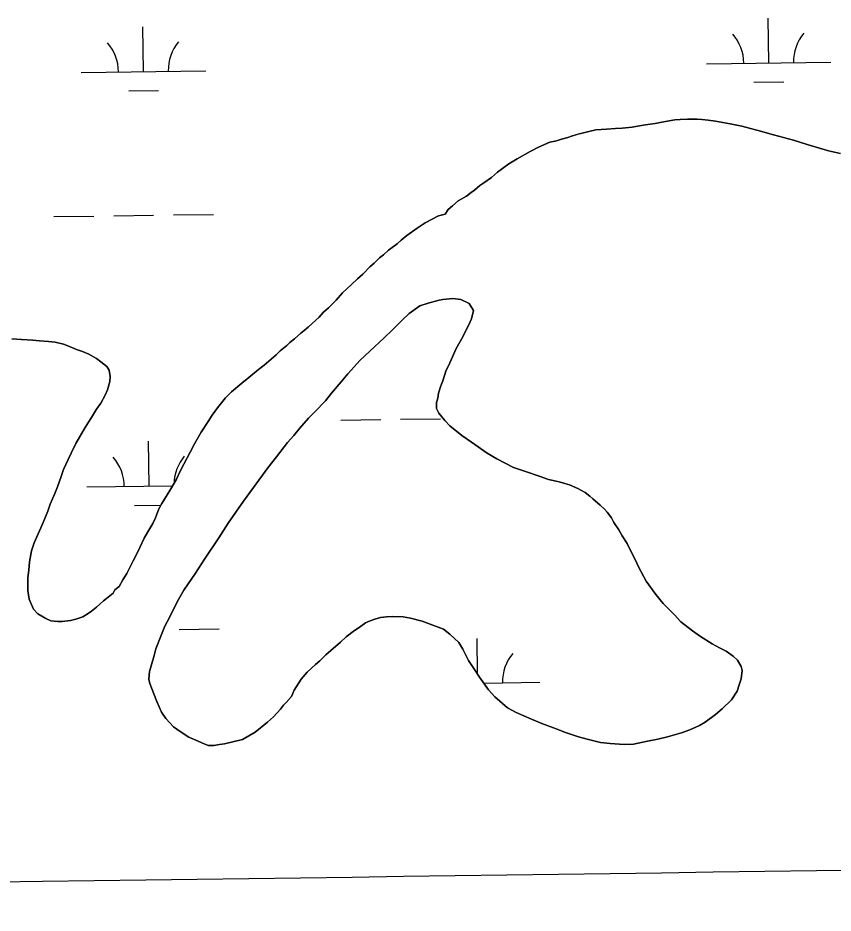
# Model space of a CAD drawing. Extents: x 3767014 to 3805179, y 361544 to 387384.
# Drawn here: x 3787052 to 3787706, y 373218 to 373936 of the extents above; entities that cross this region are included whole.
import ezdxf

# ---------------------------------------------------------------- set-up
doc = ezdxf.new("R2010")
doc.units = 0
for name, color, linetype in [('V-GRID-MAJR', 7, 'Continuous'), ('V-RIVR-EDGE', 7, 'Continuous'), ('V-TOPO-SHOR', 7, 'Continuous'), ('V-WETL-SWMP', 7, 'Continuous')]:
    doc.layers.add(name, color=color, linetype=linetype)

msp = doc.modelspace()

# ---------------------------------------------------------------- linework, layer by layer
at = {"layer": 'V-GRID-MAJR'}
msp.add_spline([(3771169.95, 373025.6), (3773820.257, 373061.356), (3779120.863, 373133.445), (3784421.458, 373206.305), (3789722.043, 373279.937), (3795022.617, 373354.339), (3800323.181, 373429.512), (3802973.458, 373467.388)], degree=3, dxfattribs=at)
at = {"layer": 'V-RIVR-EDGE'}
msp.add_spline([(3785266.865, 377529.211), (3785342.8, 377494.248), (3785391.258, 377467.439), (3785439.72, 377442.249), (3785475.246, 377418.707), (3785525.316, 377389.469), (3785575.383, 377359.422), (3785621.413, 377331.811), (3785722.351, 377269.288), (3785796.661, 377231.094), (3785852.385, 377199.415), (3785928.324, 377166.069), (3785964.678, 377149.804), (3786028.506, 377124.576), (3786060.018, 377113.175), (3786092.316, 377092.068), (3786117.34, 377073.405), (3786135.083, 377053.143), (3786154.458, 377039.347), (3786176.258, 377024.735), (3786206.946, 377006.867), (3786256.211, 376979.248), (3786328.098, 376942.677), (3786374.949, 376919.917), (3786491.265, 376862.208), (3786553.467, 376833.749), (3786619.713, 376805.279), (3786729.589, 376759.718), (3786796.656, 376736.099), (3786845.136, 376718.187), (3786867.767, 376712.469), (3787003.51, 376661.992), (3787089.16, 376631.048), (3787163.496, 376603.367), (3787230.559, 376578.13), (3787257.223, 376568.359), (3787300.044, 376551.27), (3787354.992, 376532.533), (3787409.127, 376512.181), (3787544.074, 376466.558), (3787612.756, 376442.126), (3787657.197, 376425.841), (3787730.724, 376398.162), (3787781.63, 376380.244), (3787834.96, 376361.511), (3787891.524, 376341.961), (3787940, 376322.432), (3787998.976, 376297.215), (3788050.697, 376281.721), (3788117.768, 376259.719), (3788176.757, 376240.164), (3788221.198, 376223.879), (3788259.981, 376209.226), (3788406.252, 376164.383), (3788541.215, 376125.23), (3788606.67, 376104.041), (3788679.39, 376077.173), (3788748.889, 376055.974), (3788871.693, 376005.528), (3788969.454, 375966.467), (3789047.013, 375933.926), (3789119.723, 375903.014), (3789155.253, 375881.09), (3789182.716, 375867.274), (3789214.225, 375854.256), (3789257.04, 375834.74), (3789281.286, 375828.21), (3789303.105, 375821.686), (3789328.955, 375809.491), (3789367.724, 375789.177), (3789414.577, 375767.225), (3789468.708, 375745.255), (3789509.105, 375728.981), (3789555.157, 375710.266), (3789585.849, 375694.015), (3789620.578, 375675.328), (3789681.97, 375646.062), (3789753.859, 375610.3), (3789792.633, 375591.603), (3789842.712, 375566.408), (3789897.64, 375539.584), (3789938.019, 375516.03), (3789968.727, 375506.25), (3790004.289, 375497.265), (3790030.972, 375494.773), (3790047.128, 375487.455), (3790077.007, 375469.589), (3790124.633, 375433.077), (3790192.442, 375382.768), (3790252.165, 375332.478), (3790290.91, 375302.459), (3790337.741, 375271.611), (3790406.357, 375220.491), (3790469.329, 375175.855), (3790570.248, 375106.054), (3790647.751, 375050.868), (3790691.367, 375028.115), (3790744.667, 374997.251), (3790806.838, 374955.852), (3790873.863, 374915.249), (3790932, 374877.903), (3791002.231, 374825.97), (3791052.265, 374782.175), (3791082.927, 374753.793), (3791131.331, 374705.149), (3791170.05, 374664.616), (3791192.631, 374638.681), (3791220.891, 374620.01), (3791288.67, 374557.569), (3791322.577, 374533.223), (3791362.944, 374504.817), (3791396.042, 374480.473), (3791434.785, 374449.645), (3791482.407, 374411.517), (3791534.052, 374365.291), (3791646.192, 374254.216), (3791707.514, 374196.644), (3791738.968, 374161.791), (3791773.65, 374123.694), (3791803.497, 374092.888), (3791829.321, 374070.18), (3791830.912, 374059.662), (3791837.316, 374032.958), (3791849.409, 374017.562), (3791884.123, 373992.405), (3791930.977, 373971.262), (3791954.393, 373955.838), (3791993.134, 373924.202), (3792026.979, 373874.785), (3792047.912, 373836.722), (3792063.186, 373799.482), (3792086.509, 373746.857), (3792112.249, 373690.181), (3792141.261, 373648.864), (3792158.993, 373624.558), (3792177.552, 373607.528), (3792214.702, 373586.409), (3792255.083, 373563.665), (3792301.119, 373538.48), (3792346.34, 373510.871), (3792382.671, 373485.71), (3792422.225, 373455.689), (3792479.537, 373411.875), (3792548.144, 373356.711), (3792619.168, 373298.307), (3792672.431, 373252.077), (3792709.534, 373212.357), (3792750.656, 373162.113), (3792839.385, 373068.08), (3792888.572, 373008.92), (3792945.027, 372945.699), (3792999.062, 372884.91), (3793053.898, 372820.884), (3793149.89, 372720.363), (3793208.761, 372653.092), (3793261.195, 372598.777), (3793315.232, 372538.796), (3793358.792, 372493.399), (3793409.592, 372432.618), (3793462.809, 372367.787), (3793498.283, 372323.219), (3793536.997, 372280.26), (3793578.124, 372232.443), (3793604.724, 372196.792), (3793668.438, 372125.466), (3793703.128, 372090.604), (3793760.41, 372034.66), (3793806.384, 371984.404), (3793839.438, 371942.268), (3793939.427, 371823.136), (3793981.333, 371763.186), (3794029.674, 371688.662), (3794050.609, 371651.408), (3794073.177, 371620.62), (3794178.796, 371488.535), (3794237.625, 371404.28), (3794268.243, 371358.106), (3794301.293, 371314.353), (3794332.724, 371269.794), (3794395.613, 371192), (3794429.476, 371149.862), (3794472.201, 371093.953), (3794523.788, 371024.274), (3794601.175, 370922.181), (3794640.679, 370871.942), (3794687.421, 370805.509), (3794733.389, 370752.828), (3794829.339, 370635.323), (3794895.463, 370557.521), (3794959.948, 370470.826), (3795013.158, 370403.569), (3795070.394, 370329.023), (3795159.854, 370203.448), (3795225.98, 370126.454), (3795296.13, 370041.363), (3795379.18, 369940.065), (3795459.001, 369841.201), (3795508.163, 369772.337), (3795554.103, 369708.333), (3795661.315, 369566.538), (3795715.338, 369500.897), (3795762.105, 369444.169), (3795798.366, 369390.703), (3795915.247, 369234.327), (3795963.601, 369165.465), (3796028.082, 369077.153), (3796043.387, 369052.853), (3796054.672, 369037.459), (3796077.242, 369007.48), (3796148.213, 368927.239), (3796183.677, 368878.627), (3796226.382, 368814.631), (3796275.531, 368740.105), (3796314.222, 368688.25), (3796353.714, 368633.158), (3796401.268, 368567.533), (3796456.873, 368487.33), (3796513.292, 368409.551), (3796545.533, 368365.8), (3796626.113, 368246.716), (3796670.449, 368188.377), (3796704.298, 368140.578), (3796751.041, 368074.145), (3796787.308, 368023.105), (3796838.907, 367958.278), (3796844.528, 367942.09), (3796845.295, 367925.104), (3796846.094, 367921.059), (3796852.559, 367919.425), (3796863.071, 367918.59), (3796875.166, 367904.003), (3796903.398, 367874.01), (3796931.629, 367844.017), (3796952.579, 367812.424), (3796982.392, 367767.87), (3797007.371, 367730.606), (3797037.194, 367690.095), (3797062.185, 367657.684), (3797075.869, 367631.77), (3797095.223, 367609.078), (3797126.665, 367569.372), (3797156.484, 367527.244), (3797212.099, 367451.085), (3797254.808, 367388.706), (3797302.183, 367327.228)], degree=3, dxfattribs=at)
at = {"layer": 'V-TOPO-SHOR'}
for points in [[(3787496.222, 373841.106), (3787501.559, 373842.527), (3787505.01, 373843.375), (3787510.347, 373844.796), (3787515.996, 373846.209), (3787520.055, 373846.416), (3787524.423, 373846.617), (3787531.605, 373847.055), (3787536.918, 373847.543), (3787545.042, 373848.268), (3787549.429, 373849.091), (3787555.692, 373850.176), (3787559.446, 373850.703), (3787563.513, 373851.223), (3787567.587, 373852.052), (3787571.662, 373852.884), (3787579.178, 373854.248), (3787583.549, 373854.448), (3787589.478, 373854.606), (3787597.275, 373854.719), (3787601.004, 373854.309), (3787605.981, 373853.871), (3787611.885, 373853.095), (3787623.675, 373850.922), (3787632.984, 373849.124), (3787648.153, 373844.991), (3787658.371, 373842.234), (3787674.468, 373837.768), (3787685.603, 373834.364), (3787702.618, 373829.248), (3787712.229, 373827.13)], [(3787307.333, 373709.413), (3787312.472, 373715.205), (3787319.814, 373721.875), (3787324.608, 373726.428), (3787328.761, 373730.374), (3787334.522, 373736.15), (3787338.031, 373739.177), (3787342.192, 373743.435), (3787345.373, 373745.845), (3787349.518, 373749.48), (3787352.379, 373751.59), (3787356.51, 373754.6), (3787359.705, 373757.637), (3787364.163, 373761.262), (3787372.423, 373767.286), (3787378.767, 373771.486), (3787389.511, 373777.134), (3787394.848, 373778.556), (3787397.437, 373782.23), (3787400.945, 373785.259), (3787405.412, 373789.195), (3787412.049, 373792.767), (3787415.869, 373795.786), (3787418.408, 373797.592), (3787422.875, 373801.528), (3787426.047, 373803.629), (3787432.079, 373807.838), (3787436.865, 373812.081), (3787446.077, 373818.703), (3787452.731, 373822.897), (3787463.174, 373828.863), (3787469.803, 373832.121), (3787478.951, 373836.252), (3787484.28, 373837.362), (3787488.362, 373838.503), (3787493.388, 373839.932), (3787496.222, 373841.106)], [(3787059.984, 373486.63), (3787060.031, 373476.341), (3787061.1, 373469.455), (3787064.639, 373461.568), (3787067.969, 373457.743), (3787074.416, 373453.835), (3787078.426, 373452.174), (3787083.708, 373451.414), (3787087.454, 373451.629), (3787094.333, 373452.387), (3787098.415, 373453.53), (3787104.071, 373455.254), (3787107.555, 373457.347), (3787111.045, 373459.752), (3787115.184, 373463.076), (3787117.74, 373465.503), (3787120.617, 373468.235), (3787123.156, 373470.041), (3787128.565, 373474.266), (3787129.884, 373477.039), (3787133.382, 373479.755), (3787136.323, 373484.977), (3787139.575, 373490.193), (3787142.868, 373496.968), (3787144.513, 373500.355), (3787147.462, 373505.891), (3787149.77, 373510.821), (3787153.399, 373518.521), (3787156.33, 373523.434), (3787160.246, 373530.193), (3787162.548, 373534.809), (3787165.224, 373541.911), (3787167.516, 373546.216), (3787171.751, 373553.278), (3787174.676, 373557.88), (3787179.245, 373565.869), (3787181.891, 373571.722), (3787185.168, 373577.874), (3787190.401, 373587.404), (3787193.692, 373594.178), (3787199.229, 373603.388), (3787204.751, 373611.976), (3787208.001, 373617.194), (3787212.206, 373623.008), (3787218.644, 373630.948), (3787223.445, 373635.812), (3787231.731, 373642.769), (3787237.459, 373647.299), (3787245.105, 373653.65), (3787249.563, 373657.275), (3787255.3, 373662.117), (3787259.439, 373665.441), (3787262.642, 373668.787), (3787267.739, 373673.02), (3787270.295, 373675.449), (3787274.115, 373678.468), (3787279.22, 373683.012), (3787281.768, 373685.13), (3787284.957, 373687.854), (3787291.021, 373693.31), (3787293.888, 373695.731), (3787297.419, 373699.691), (3787301.255, 373703.335), (3787304.769, 373706.673), (3787307.333, 373709.413)], [(3787428.653, 373586.642), (3787416.094, 373595.383), (3787408.443, 373600.879), (3787398.666, 373608.613), (3787394.719, 373612.766), (3787389.886, 373618.816), (3787388.112, 373622.603), (3787387.922, 373627.282), (3787388.946, 373630.686), (3787389.673, 373634.721), (3787391.381, 373640.6), (3787393.044, 373644.61), (3787395.426, 373652.344), (3787398.717, 373659.116), (3787403.687, 373670.526), (3787407.937, 373678.21), (3787413.508, 373688.667), (3787416.152, 373694.522), (3787417.567, 373701.033), (3787414.284, 373706.728), (3787407.509, 373710.021), (3787400.982, 373710.812), (3787393.171, 373710.079), (3787390.037, 373709.534), (3787381.241, 373706.956), (3787374.645, 373704.942), (3787366.064, 373698.616), (3787360.638, 373693.769), (3787352.633, 373685.556), (3787345.922, 373679.183), (3787334.424, 373668.566), (3787326.754, 373661.281), (3787316.807, 373650.312), (3787311.343, 373643.908), (3787303.626, 373634.751), (3787298.793, 373628.64), (3787290.46, 373619.815), (3787285.338, 373614.646), (3787277.955, 373606.419), (3787273.449, 373600.922), (3787268.313, 373595.133), (3787259.602, 373583.82), (3787252.516, 373574.962), (3787241.195, 373559.041), (3787233.118, 373548.025), (3787220.821, 373530.572), (3787213.342, 373518.605), (3787201.679, 373501.447), (3787194.535, 373490.406), (3787185.139, 373476.619), (3787179.913, 373467.399), (3787173.994, 373455.394), (3787170.054, 373447.701), (3787166.73, 373439.679), (3787162.726, 373429.495), (3787161.343, 373424.231), (3787158.945, 373415.875), (3787157.587, 373411.546), (3787157.116, 373405.322), (3787157.962, 373401.871), (3787161.173, 373393.37), (3787163.512, 373387.388), (3787167.346, 373378.87), (3787170.645, 373373.797), (3787177.021, 373367.086), (3787182.221, 373363.211), (3787189.274, 373358.665), (3787194.826, 373356.34), (3787201.607, 373353.358), (3787204.691, 373352.033), (3787209.365, 373351.912), (3787213.752, 373352.736), (3787217.817, 373353.254), (3787232.253, 373356.936)], [(3787047.147, 373678.386), (3787054.927, 373677.874), (3787063.955, 373677.329), (3787069.245, 373676.881), (3787076.714, 373676.377)], [(3787076.714, 373676.377), (3787081.994, 373675.617), (3787088.504, 373674.204), (3787092.211, 373672.861), (3787098.992, 373669.881), (3787103.938, 373668.193), (3787108.876, 373666.196), (3787115.018, 373662.608), (3787118.692, 373660.02), (3787123.269, 373656.161), (3787125.379, 373653.3), (3787126.185, 373648.293), (3787125.77, 373644.25), (3787124.035, 373637.436), (3787122.053, 373633.121), (3787118.458, 373626.668), (3787115.223, 373622.074), (3787110.995, 373615.324), (3787108.071, 373610.722), (3787105.138, 373605.809), (3787101.544, 373599.356), (3787098.611, 373594.443), (3787094.673, 373586.75), (3787092.355, 373581.509), (3787088.719, 373573.498), (3787086.704, 373567.937), (3787083.685, 373559.598), (3787081.678, 373554.349), (3787078.029, 373545.712), (3787076.014, 373540.152), (3787072.346, 373530.895), (3787069.374, 373524.424), (3787065.067, 373514.558), (3787063.037, 373508.375), (3787061.247, 373499.381), (3787060.766, 373492.845), (3787059.984, 373486.63)], [(3787232.253, 373356.936), (3787242.377, 373362.599), (3787252.25, 373370.762), (3787257.036, 373375.003), (3787262.803, 373381.09), (3787265.075, 373384.461), (3787267.631, 373386.89), (3787271.489, 373391.467), (3787273.797, 373396.397), (3787279.327, 373405.295), (3787284.146, 373410.782), (3787290.857, 373417.157), (3787294.355, 373419.873), (3787299.157, 373424.737), (3787303.303, 373428.372), (3787310.956, 373435.034), (3787315.431, 373439.284), (3787322.109, 373444.412), (3787325.913, 373446.808), (3787330.994, 373450.417), (3787334.78, 373452.193), (3787338.553, 373453.342), (3787342.954, 373454.787), (3787347.955, 373455.281), (3787352.948, 373455.465), (3787361.359, 373455.248), (3787367.256, 373454.163), (3787376.545, 373451.74), (3787383.033, 373449.391), (3787393.529, 373445.381), (3787398.729, 373441.504), (3787406.039, 373434.77), (3787409.018, 373429.392), (3787413.772, 373420.229), (3787417.972, 373413.887), (3787422.47, 373406.911), (3787429.691, 373396.749), (3787434.842, 373391.005), (3787444.908, 373382.327), (3787451.977, 373378.405), (3787464.31, 373373.101), (3787472.644, 373369.769), (3787484.065, 373365.421), (3787491.473, 373362.425), (3787501.983, 373359.035), (3787508.791, 373356.989), (3787519.639, 373354.53), (3787527.411, 373353.704), (3787538.612, 373352.795), (3787546.105, 373353.223), (3787557.386, 373355.429), (3787565.535, 373357.09), (3787573.381, 373359.07), (3787584.684, 373362.208), (3787591.29, 373364.532), (3787599.175, 373368.071), (3787603.609, 373370.762), (3787611.871, 373376.785), (3787617.288, 373381.322), (3787624.646, 373388.614), (3787629.193, 373395.67), (3787630.878, 373400.614), (3787632.564, 373405.56), (3787633.356, 373412.085), (3787632.508, 373415.537), (3787629.522, 373420.602), (3787626.176, 373423.805), (3787620.351, 373427.696), (3787615.119, 373430.324), (3787609.28, 373433.593), (3787599.765, 373439.45), (3787593.334, 373443.98), (3787584.174, 373451.386), (3787579.013, 373456.819), (3787569.899, 373466.094), (3787564.154, 373473.101), (3787556.327, 373483.904), (3787550.375, 373494.967), (3787547.125, 373501.91), (3787545.343, 373505.385), (3787540.895, 373514.229), (3787536.998, 373520.254), (3787534.315, 373524.999), (3787530.416, 373531.022), (3787528.331, 373534.817), (3787525.015, 373539.267), (3787522.899, 373541.815), (3787519.242, 373545.028), (3787513.442, 373549.854), (3787511.005, 373552.098), (3787507.339, 373554.998), (3787501.5, 373558.267), (3787494.717, 373561.247), (3787491.002, 373562.279), (3787486.361, 373563.645), (3787477.989, 373565.418), (3787471.192, 373567.776), (3787458.521, 373572.154), (3787449.87, 373575.183), (3787436.328, 373582.079), (3787428.653, 373586.642)]]:
    msp.add_lwpolyline(points, dxfattribs=at)
at = {"layer": 'V-WETL-SWMP'}
for p, q in [((3787654.597, 373899.855), (3787654.097, 373935.852)), ((3787152.737, 373892.884), (3787152.237, 373928.88)), ((3787604.602, 373899.161), (3787704.592, 373900.55)), ((3787102.742, 373892.189), (3787202.733, 373893.578)), ((3787642.813, 373884.259), (3787666.81, 373884.592)), ((3787140.953, 373877.288), (3787164.951, 373877.621)), ((3787080.94, 373776.443), (3787112.937, 373776.888)), ((3787128.935, 373777.11), (3787160.932, 373777.554)), ((3787176.931, 373777.777), (3787208.928, 373778.221)), ((3787311.23, 373613.125), (3787343.227, 373613.57)), ((3787359.226, 373613.792), (3787391.223, 373614.236)), ((3787157.358, 373560.241), (3787156.858, 373596.237)), ((3787107.363, 373559.546), (3787176.177, 373560.502)), ((3787145.574, 373544.645), (3787166.837, 373544.94)), ((3787181.551, 373445.134), (3787213.548, 373445.578)), ((3787420.916, 373409.321), (3787420.517, 373438.022)), ((3787425.893, 373402.093), (3787471.012, 373402.72))]:
    msp.add_line(p, q, dxfattribs=at)
for points in [[(3787712.229, 373827.131), (3787702.618, 373829.248), (3787685.603, 373834.363), (3787674.467, 373837.767), (3787658.37, 373842.234), (3787648.153, 373844.991), (3787632.983, 373849.123), (3787623.676, 373850.921), (3787611.885, 373853.095), (3787605.981, 373853.87), (3787601.004, 373854.31), (3787597.274, 373854.718), (3787589.477, 373854.607), (3787583.549, 373854.448), (3787579.179, 373854.248), (3787571.662, 373852.883), (3787567.587, 373852.052), (3787563.513, 373851.222), (3787559.447, 373850.703), (3787555.692, 373850.176), (3787549.429, 373849.09), (3787545.043, 373848.268), (3787536.918, 373847.542), (3787531.606, 373847.055), (3787524.424, 373846.616), (3787520.054, 373846.417), (3787515.996, 373846.209), (3787510.347, 373844.796), (3787505.011, 373843.374), (3787501.56, 373842.528), (3787496.223, 373841.106), (3787493.387, 373839.932), (3787488.362, 373838.503), (3787484.28, 373837.361), (3787478.951, 373836.251), (3787469.804, 373832.121), (3787463.173, 373828.863), (3787452.731, 373822.896), (3787446.076, 373818.702), (3787436.864, 373812.081), (3787432.079, 373807.839), (3787426.047, 373803.63), (3787422.875, 373801.529), (3787418.409, 373797.591), (3787415.869, 373795.786), (3787412.05, 373792.766), (3787405.411, 373789.196), (3787400.945, 373785.258), (3787397.437, 373782.23), (3787394.849, 373778.556), (3787389.512, 373777.134), (3787378.767, 373771.487), (3787372.423, 373767.286), (3787364.163, 373761.263), (3787359.705, 373757.637), (3787356.509, 373754.601), (3787352.378, 373751.59), (3787349.518, 373749.481), (3787345.372, 373745.846), (3787342.192, 373743.434), (3787338.03, 373739.177), (3787334.522, 373736.149), (3787328.762, 373730.374), (3787324.607, 373726.428), (3787319.814, 373721.875), (3787312.471, 373715.205), (3787307.334, 373709.413), (3787304.77, 373706.673), (3787301.254, 373703.335), (3787297.419, 373699.692), (3787293.888, 373695.73), (3787291.02, 373693.31), (3787284.956, 373687.854), (3787281.768, 373685.13), (3787279.22, 373683.013), (3787274.114, 373678.468), (3787270.296, 373675.449)], [(3787232.253, 373356.935), (3787217.817, 373353.254), (3787213.751, 373352.735), (3787209.365, 373351.913), (3787204.692, 373352.033), (3787201.608, 373353.359), (3787194.826, 373356.34), (3787189.274, 373358.665), (3787182.221, 373363.211), (3787177.02, 373367.086), (3787170.646, 373373.797), (3787167.347, 373378.87), (3787163.513, 373387.387), (3787161.173, 373393.37), (3787157.962, 373401.871), (3787157.116, 373405.322), (3787157.588, 373411.545), (3787158.946, 373415.875), (3787161.344, 373424.231), (3787162.726, 373429.495), (3787166.729, 373439.68), (3787170.053, 373447.701), (3787173.993, 373455.394), (3787179.913, 373467.4), (3787185.139, 373476.619), (3787194.535, 373490.406), (3787201.678, 373501.446), (3787213.343, 373518.605), (3787220.821, 373530.571), (3787233.117, 373548.025), (3787241.195, 373559.041), (3787252.516, 373574.961), (3787259.603, 373583.82), (3787268.312, 373595.132), (3787273.449, 373600.923), (3787277.955, 373606.419), (3787285.338, 373614.646), (3787290.459, 373619.815), (3787298.792, 373628.641), (3787303.626, 373634.752), (3787311.343, 373643.907), (3787316.808, 373650.313), (3787326.755, 373661.281), (3787334.425, 373668.566), (3787345.922, 373679.182), (3787352.633, 373685.556), (3787360.638, 373693.768), (3787366.063, 373698.617), (3787374.644, 373704.943), (3787381.242, 373706.955), (3787390.038, 373709.535), (3787393.17, 373710.078), (3787400.983, 373710.812), (3787407.51, 373710.021), (3787414.284, 373706.729), (3787417.566, 373701.032), (3787416.152, 373694.522), (3787413.507, 373688.666), (3787407.938, 373678.21), (3787403.687, 373670.525), (3787398.717, 373659.117), (3787395.425, 373652.343), (3787393.044, 373644.61), (3787391.382, 373640.6), (3787389.672, 373634.721), (3787388.945, 373630.686), (3787387.922, 373627.283), (3787388.113, 373622.602), (3787389.886, 373618.815), (3787394.719, 373612.767), (3787398.665, 373608.613), (3787408.442, 373600.879), (3787416.095, 373595.382), (3787428.653, 373586.641)], [(3787270.296, 373675.449), (3787267.739, 373673.02), (3787262.642, 373668.787), (3787259.438, 373665.44), (3787255.299, 373662.117), (3787249.563, 373657.276), (3787245.105, 373653.65), (3787237.459, 373647.299), (3787231.731, 373642.77), (3787223.446, 373635.813), (3787218.644, 373630.948), (3787212.205, 373623.008), (3787208.002, 373617.193), (3787204.75, 373611.976), (3787199.229, 373603.389), (3787193.692, 373594.178), (3787190.4, 373587.404), (3787185.167, 373577.874), (3787181.891, 373571.723), (3787179.246, 373565.868), (3787174.676, 373557.879), (3787171.752, 373553.278), (3787167.517, 373546.217), (3787165.224, 373541.911), (3787162.547, 373534.809), (3787160.246, 373530.192), (3787156.331, 373523.434), (3787153.399, 373518.521), (3787149.771, 373510.82), (3787147.462, 373505.891), (3787144.514, 373500.355), (3787142.868, 373496.968), (3787139.576, 373490.194), (3787136.324, 373484.978), (3787133.383, 373479.754), (3787129.884, 373477.038), (3787128.566, 373474.266), (3787123.157, 373470.04), (3787120.616, 373468.235), (3787117.74, 373465.503), (3787115.184, 373463.075), (3787111.045, 373459.752), (3787107.554, 373457.348), (3787104.071, 373455.255), (3787098.414, 373453.53), (3787094.332, 373452.388), (3787087.454, 373451.629), (3787083.707, 373451.414), (3787078.427, 373452.174), (3787074.416, 373453.836), (3787067.97, 373457.743), (3787064.639, 373461.569), (3787061.101, 373469.455), (3787060.031, 373476.341), (3787059.984, 373486.63), (3787060.767, 373492.846), (3787061.247, 373499.38), (3787063.037, 373508.375), (3787065.067, 373514.559), (3787069.374, 373524.424), (3787072.346, 373530.895), (3787076.014, 373540.153), (3787078.028, 373545.713), (3787081.679, 373554.349), (3787083.685, 373559.597), (3787086.705, 373567.937), (3787088.719, 373573.497), (3787092.355, 373581.509), (3787094.672, 373586.75), (3787098.611, 373594.443), (3787101.543, 373599.355), (3787105.139, 373605.81), (3787108.071, 373610.723), (3787110.995, 373615.324), (3787115.222, 373622.074), (3787118.458, 373626.667), (3787122.053, 373633.122), (3787124.035, 373637.436), (3787125.769, 373644.25), (3787126.185, 373648.292), (3787125.378, 373653.301), (3787123.27, 373656.161), (3787118.692, 373660.02), (3787115.018, 373662.609), (3787108.875, 373666.196), (3787103.938, 373668.194), (3787098.993, 373669.88), (3787092.211, 373672.86), (3787088.504, 373674.203), (3787081.994, 373675.617), (3787076.713, 373676.377), (3787069.244, 373676.881), (3787063.955, 373677.329), (3787054.928, 373677.873), (3787047.147, 373678.385)], [(3787428.653, 373586.641), (3787436.329, 373582.079), (3787449.87, 373575.183), (3787458.521, 373572.155), (3787471.191, 373567.776), (3787477.989, 373565.419), (3787486.361, 373563.644), (3787491.002, 373562.278), (3787494.717, 373561.247), (3787501.499, 373558.267), (3787507.338, 373554.999), (3787511.005, 373552.099), (3787513.441, 373549.853), (3787519.241, 373545.028), (3787522.899, 373541.816), (3787525.016, 373539.267), (3787528.331, 373534.817), (3787530.416, 373531.023), (3787534.314, 373524.999), (3787536.997, 373520.253), (3787540.895, 373514.229), (3787545.344, 373505.385), (3787547.125, 373501.91), (3787550.376, 373494.968), (3787556.327, 373483.903), (3787564.155, 373473.101), (3787569.898, 373466.095), (3787579.012, 373456.819), (3787584.173, 373451.386), (3787593.335, 373443.98), (3787599.765, 373439.45), (3787609.279, 373433.593), (3787615.119, 373430.325), (3787620.351, 373427.697), (3787626.175, 373423.805), (3787629.522, 373420.602), (3787632.509, 373415.537), (3787633.356, 373412.085), (3787632.564, 373405.559), (3787630.878, 373400.614), (3787629.192, 373395.669), (3787624.646, 373388.615), (3787617.287, 373381.322), (3787611.871, 373376.785), (3787603.61, 373370.762), (3787599.176, 373368.071), (3787591.291, 373364.532), (3787584.684, 373362.208), (3787573.38, 373359.07), (3787565.534, 373357.089), (3787557.386, 373355.428), (3787546.106, 373353.224), (3787538.612, 373352.794), (3787527.412, 373353.705), (3787519.639, 373354.529), (3787508.791, 373356.99), (3787501.984, 373359.036), (3787491.472, 373362.424), (3787484.066, 373365.421), (3787472.643, 373369.768), (3787464.311, 373373.1), (3787451.977, 373378.405), (3787444.907, 373382.328), (3787434.842, 373391.005), (3787429.69, 373396.749), (3787422.469, 373406.912), (3787417.972, 373413.886), (3787413.771, 373420.23), (3787409.018, 373429.393), (3787406.039, 373434.77), (3787398.73, 373441.505), (3787393.529, 373445.38), (3787383.033, 373449.391), (3787376.546, 373451.74), (3787367.255, 373454.162), (3787361.36, 373455.249), (3787352.948, 373455.465), (3787347.955, 373455.282), (3787342.954, 373454.787), (3787338.552, 373453.342), (3787334.781, 373452.192), (3787330.994, 373450.418), (3787325.913, 373446.808), (3787322.11, 373444.412), (3787315.431, 373439.284), (3787310.957, 373435.034), (3787303.303, 373428.372), (3787299.157, 373424.738), (3787294.355, 373419.873), (3787290.856, 373417.157), (3787284.145, 373410.783), (3787279.327, 373405.295), (3787273.798, 373396.396), (3787271.489, 373391.467), (3787267.63, 373386.89), (3787265.074, 373384.462), (3787262.804, 373381.091), (3787257.036, 373375.004), (3787252.25, 373370.762), (3787242.376, 373362.599), (3787232.253, 373356.935)]]:
    msp.add_lwpolyline(points, dxfattribs=at)
for centre, start, end in [((3787709.828, 373901.097), 140.024034, 181.567693), ((3787207.968, 373894.126), 140.024034, 181.567693), ((3787599.353, 373899.563), 0.024037, 41.567696), ((3787097.493, 373892.591), 0.024037, 41.567696), ((3787102.114, 373559.948), 0.024037, 41.567696), ((3787212.589, 373561.483), 140.024034, 178.231343), ((3787476.248, 373403.268), 140.024034, 181.567693)]:
    msp.add_arc(centre, 35.246, start, end, dxfattribs=at)

doc.saveas('drawing.dxf')
